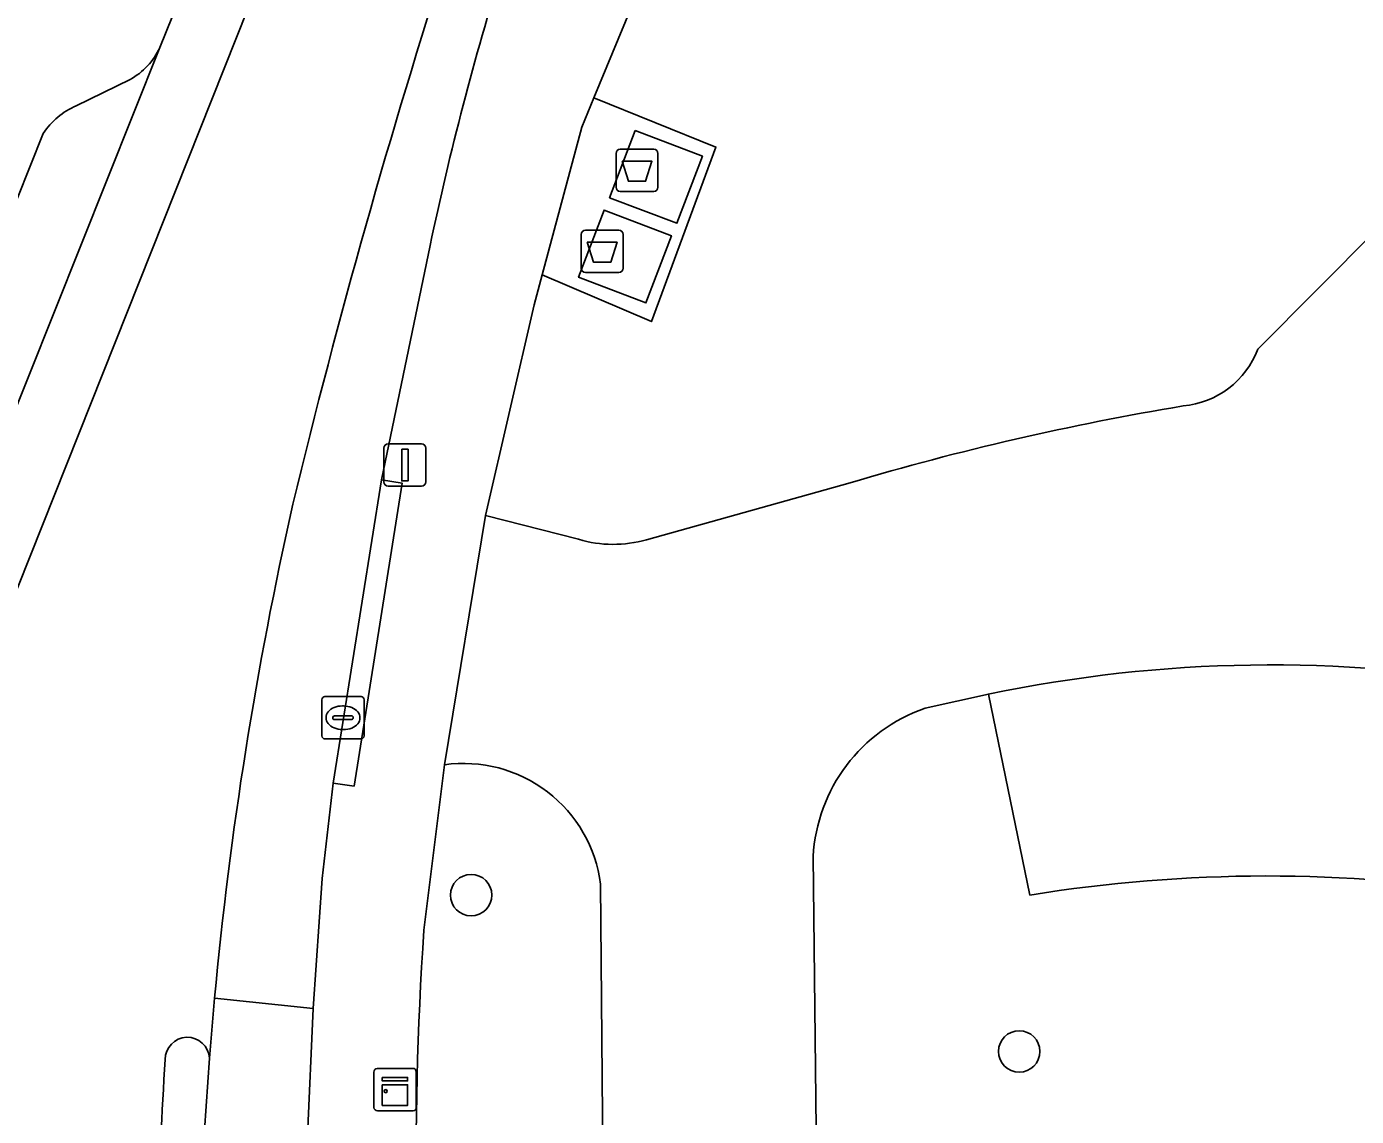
# Model space of a CAD drawing. Extents: x 160023 to 161302, y 384750 to 385707.
# Drawn here: x 160368.97 to 160400.37, y 384842.06 to 384867.8 of the extents above; entities that cross this region are included whole.
import ezdxf

# ---------------------------------------------------------------- set-up
doc = ezdxf.new("R2010")
doc.units = 0
for name, color, linetype in [('IMGEO_Afval_apart_plaats', 7, 'Continuous'), ('IMGEO_Berm_groen', 7, 'Continuous'), ('IMGEO_Boom', 7, 'Continuous'), ('IMGEO_Erf', 7, 'Continuous'), ('IMGEO_Fietspad_open', 7, 'Continuous'), ('IMGEO_Kast', 7, 'Continuous'), ('IMGEO_Kolk', 7, 'Continuous'), ('IMGEO_Lichtmast', 7, 'Continuous'), ('IMGEO_Parkeervlak_open', 7, 'Continuous'), ('IMGEO_Rijbaan_lokaal_open', 7, 'Continuous'), ('IMGEO_Verkeerseiland_groen', 7, 'Continuous'), ('IMGEO_Verkeerseiland_open', 7, 'Continuous'), ('IMGEO_Voetpad_gesloten', 7, 'Continuous'), ('IMGEO_Voetpad_open', 7, 'Continuous')]:
    doc.layers.add(name, color=color, linetype=linetype)

msp = doc.modelspace()

# ---------------------------------------------------------------- linework, layer by layer
at = {"layer": 'IMGEO_Afval_apart_plaats'}
for p, q in [((160382.987, 384864.907), (160383.777, 384864.907)), ((160383.777, 384864.907), (160382.987, 384864.907)), ((160382.887, 384864.007), (160382.887, 384864.807)), ((160382.887, 384864.807), (160382.887, 384864.007)), ((160383.877, 384864.807), (160383.877, 384864.007)), ((160383.877, 384864.007), (160383.877, 384864.807)), ((160383.777, 384863.907), (160382.987, 384863.907)), ((160382.987, 384863.907), (160383.777, 384863.907)), ((160382.164, 384862.993), (160382.954, 384862.993)), ((160382.954, 384862.993), (160382.164, 384862.993)), ((160382.064, 384862.093), (160382.064, 384862.893)), ((160382.064, 384862.893), (160382.064, 384862.093)), ((160383.054, 384862.893), (160383.054, 384862.093)), ((160383.054, 384862.093), (160383.054, 384862.893)), ((160382.954, 384861.993), (160382.164, 384861.993)), ((160382.164, 384861.993), (160382.954, 384861.993))]:
    msp.add_line(p, q, dxfattribs=at)
for points in [[(160383.03, 384864.621), (160383.734, 384864.621), (160383.585, 384864.151), (160383.179, 384864.151), (160383.03, 384864.621)], [(160382.207, 384862.707), (160382.911, 384862.707), (160382.762, 384862.237), (160382.356, 384862.237), (160382.207, 384862.707)]]:
    msp.add_lwpolyline(points, dxfattribs=at)
for centre, start, end in [((160382.987, 384864.807), 90, 180), ((160382.987, 384864.807), 90, 180), ((160383.777, 384864.807), 0, 90), ((160383.777, 384864.807), 360, 90), ((160382.987, 384864.007), 180, 270), ((160382.987, 384864.007), 180, 270), ((160383.777, 384864.007), 270, 0), ((160383.777, 384864.007), 270, 0), ((160382.164, 384862.893), 90, 180), ((160382.164, 384862.893), 90, 180), ((160382.954, 384862.893), 0, 90), ((160382.954, 384862.893), 360, 90), ((160382.164, 384862.093), 180, 270), ((160382.164, 384862.093), 180, 270), ((160382.954, 384862.093), 270, 0), ((160382.954, 384862.093), 270, 0)]:
    msp.add_arc(centre, 0.1, start, end, dxfattribs=at)
at = {"layer": 'IMGEO_Berm_groen'}
for points in [[(160378.835, 384850.364), (160378.35, 384846.454)], [(160382.609, 384837.5), (160382.52, 384847.543)]]:
    msp.add_lwpolyline(points, dxfattribs=at)
for centre, radius, start, end in [((160379.288, 384847.139), 3.257, 7.127, 98.0023), ((160454.392, 384841.183), 76.224, 176.03453, 186.49009)]:
    msp.add_arc(centre, radius, start, end, dxfattribs=at)
at = {"layer": 'IMGEO_Boom'}
for centre in [(160379.464, 384847.284), (160392.408, 384843.591)]:
    msp.add_circle(centre, 0.489, dxfattribs=at)
at = {"layer": 'IMGEO_Erf'}
for points in [[(160425.099, 384915.491), (160424.604, 384915.668), (160422.825, 384911.235), (160407.038, 384917.467), (160408.295, 384920.652), (160406.682, 384921.296), (160404.882, 384922.015), (160403.358, 384918.197), (160394.783, 384896.085), (160382.365, 384866.119), (160385.246, 384864.955), (160383.723, 384860.834), (160381.146, 384861.936), (160380.957, 384861.23), (160379.807, 384856.25), (160382, 384855.691)], [(160398.045, 384860.186), (160402.246, 384864.412), (160404.751, 384873.083), (160405.674, 384875.447), (160395.472, 384879.515), (160405.765, 384905.361), (160405.969, 384905.287)], [(160383.607, 384855.681), (160388.414, 384857.028)]]:
    msp.add_lwpolyline(points, dxfattribs=at)
for centre, radius, start, end in [((160396.086, 384860.925), 2.094, 275.3456, 339.3444), ((160407.07, 384794.016), 65.716, 99.44915, 106.49221), ((160382.821, 384858.436), 2.865, 253.3535, 285.9334)]:
    msp.add_arc(centre, radius, start, end, dxfattribs=at)
at = {"layer": 'IMGEO_Fietspad_open'}
msp.add_lwpolyline([(160375.567, 384840.544), (160375.6, 384841.597), (160375.734, 384844.604), (160373.406, 384844.85), (160373.286, 384843.434), (160373.17, 384841.73), (160373.159, 384835.874), (160373.236, 384834.47), (160373.316, 384833.066), (160373.683, 384828.696), (160373.688, 384828.624), (160374.352, 384828.414)], dxfattribs=at)
at = {"layer": 'IMGEO_Kast'}
for p, q in [((160377.244, 384843.19), (160378.085, 384843.19)), ((160378.085, 384843.19), (160377.244, 384843.19)), ((160377.169, 384842.265), (160377.169, 384843.106)), ((160377.169, 384843.106), (160377.169, 384842.265)), ((160378.169, 384843.115), (160378.169, 384842.274)), ((160378.169, 384842.274), (160378.169, 384843.115)), ((160378.094, 384842.19), (160377.253, 384842.19)), ((160377.253, 384842.19), (160378.094, 384842.19))]:
    msp.add_line(p, q, dxfattribs=at)
for points in [[(160377.364, 384842.98), (160377.964, 384842.98), (160377.964, 384842.895), (160377.364, 384842.895), (160377.364, 384842.98)], [(160377.364, 384842.805), (160377.964, 384842.805), (160377.964, 384842.316), (160377.364, 384842.316), (160377.364, 384842.805)]]:
    msp.add_lwpolyline(points, dxfattribs=at)
msp.add_circle((160377.448, 384842.654), 0.0377, dxfattribs=at)
for centre, start, end in [((160377.247, 384843.112), 92.4484, 184.2845), ((160377.247, 384843.112), 92.4484, 184.2845), ((160378.091, 384843.112), 2.4484, 94.2845), ((160378.091, 384843.112), 2.4484, 94.2845), ((160377.247, 384842.268), 182.4484, 274.2845), ((160377.247, 384842.268), 182.4484, 274.2845), ((160378.091, 384842.268), 272.4484, 4.2845), ((160378.091, 384842.268), 272.4484, 4.2845)]:
    msp.add_arc(centre, 0.0779, start, end, dxfattribs=at)
at = {"layer": 'IMGEO_Kolk'}
for p, q in [((160376.013, 384851.975), (160376.865, 384851.975)), ((160375.938, 384851.049), (160375.938, 384851.901)), ((160376.426, 384851.755), (160376.451, 384851.755)), ((160376.939, 384851.901), (160376.939, 384851.049)), ((160376.197, 384851.469), (160376.197, 384851.481)), ((160376.635, 384851.432), (160376.237, 384851.432)), ((160376.24, 384851.518), (160376.638, 384851.518)), ((160376.681, 384851.481), (160376.681, 384851.469)), ((160376.449, 384851.195), (160376.424, 384851.195)), ((160376.865, 384850.975), (160376.013, 384850.975))]:
    msp.add_line(p, q, dxfattribs=at)
for points in [[(160376.013, 384851.975), (160376.865, 384851.975)], [(160375.938, 384851.049), (160375.938, 384851.901)], [(160376.939, 384851.901), (160376.939, 384851.049)], [(160376.865, 384850.975), (160376.013, 384850.975)]]:
    msp.add_lwpolyline(points, dxfattribs=at)
for centre, radius, start, end in [((160376.015, 384851.899), 0.0765, 91.552, 178.448), ((160376.015, 384851.899), 0.0765, 91.552, 178.448), ((160376.863, 384851.899), 0.0765, 1.552, 88.448), ((160376.863, 384851.899), 0.0765, 1.552, 88.448), ((160376.237, 384851.478), 0.0403, 85.8775, 175.7526), ((160376.234, 384851.468), 0.0366, 178.938, 274.7102), ((160376.638, 384851.475), 0.043, 264.8664, 352.4533), ((160376.642, 384851.48), 0.0386, 1.7309, 96.639), ((160376.015, 384851.051), 0.0765, 181.552, 268.448), ((160376.015, 384851.051), 0.0765, 181.552, 268.448), ((160376.863, 384851.051), 0.0765, 271.552, 358.448), ((160376.863, 384851.051), 0.0765, 271.552, 358.448)]:
    msp.add_arc(centre, radius, start, end, dxfattribs=at)
for centre, major_axis, ratio, start_param, end_param in [((160376.425, 384851.475), (-0.387, 0.002), 0.722429, 4.712389, 7.853982), ((160376.45, 384851.475), (-0.39, 0.002), 0.717154, 1.570796, 4.712389)]:
    msp.add_ellipse(centre, major_axis=major_axis, ratio=ratio, start_param=start_param, end_param=end_param, dxfattribs=at)
at = {"layer": 'IMGEO_Lichtmast'}
for p, q in [((160377.505, 384857.945), (160378.295, 384857.945)), ((160378.295, 384857.945), (160377.505, 384857.945)), ((160377.405, 384857.045), (160377.405, 384857.845)), ((160377.405, 384857.845), (160377.405, 384857.045)), ((160378.395, 384857.845), (160378.395, 384857.045)), ((160378.395, 384857.045), (160378.395, 384857.845)), ((160378.295, 384856.945), (160377.505, 384856.945)), ((160377.505, 384856.945), (160378.295, 384856.945))]:
    msp.add_line(p, q, dxfattribs=at)
msp.add_lwpolyline([(160377.825, 384857.82), (160377.975, 384857.82), (160377.975, 384857.07), (160377.825, 384857.07), (160377.825, 384857.82)], dxfattribs=at)
for centre, start, end in [((160377.505, 384857.845), 90, 180), ((160377.505, 384857.845), 90, 180), ((160378.295, 384857.845), 0, 90), ((160378.295, 384857.845), 360, 90), ((160377.505, 384857.045), 180, 270), ((160377.505, 384857.045), 180, 270), ((160378.295, 384857.045), 270, 0), ((160378.295, 384857.045), 270, 0)]:
    msp.add_arc(centre, 0.1, start, end, dxfattribs=at)
at = {"layer": 'IMGEO_Parkeervlak_open'}
for points in [[(160366.266, 384852.652), (160367.753, 384856.397), (160372.113, 384867.309)], [(160371.41, 384866.556), (160370.141, 384865.93)], [(160369.36, 384865.279), (160366.282, 384857.559), (160365.629, 384855.922)], [(160391.679, 384852.03), (160392.657, 384847.286)]]:
    msp.add_lwpolyline(points, dxfattribs=at)
for centre, radius, start, end in [((160370.63, 384867.988), 1.631, 298.5559, 335.3777), ((160370.83, 384864.31), 1.761, 113.0302, 146.5954), ((160398.364, 384820.213), 32.512, 79.8708, 101.866), ((160398.28, 384812.464), 35.273, 81.0127, 99.1726)]:
    msp.add_arc(centre, radius, start, end, dxfattribs=at)
at = {"layer": 'IMGEO_Rijbaan_lokaal_open'}
msp.add_lwpolyline([(160383.069, 384890.556), (160381.574, 384891.135), (160381.277, 384890.383), (160379.059, 384884.775), (160376.702, 384878.824), (160375.189, 384875.005), (160372.559, 384868.423), (160372.113, 384867.309), (160367.753, 384856.397), (160366.266, 384852.652), (160364.986, 384849.429), (160366.607, 384848.835), (160367.328, 384850.977)], close=True, dxfattribs=at)
for points in [[(160385.258, 384887.528), (160386.013, 384889.416), (160383.069, 384890.556), (160367.328, 384850.977), (160366.607, 384848.835), (160366.376, 384848.149), (160366.304, 384847.937)], [(160402.388, 384863.084), (160402.246, 384864.412), (160398.045, 384860.186)], [(160373.406, 384844.85), (160375.734, 384844.604), (160375.946, 384847.68), (160376.205, 384849.926), (160377.347, 384857.092), (160378.495, 384862.629)], [(160388.414, 384857.028), (160383.607, 384855.681)], [(160382, 384855.691), (160379.807, 384856.25), (160378.835, 384850.364)], [(160390.185, 384851.698), (160391.679, 384852.03)], [(160387.624, 384841.042), (160387.541, 384848.194)], [(160382.52, 384847.543), (160382.609, 384837.5)], [(160373.286, 384843.434), (160373.406, 384844.85)]]:
    msp.add_lwpolyline(points, dxfattribs=at)
for centre, radius, start, end in [((160551.654, 384813.862), 181.483, 162.11192, 166.40591), ((160551.654, 384813.862), 181.483, 162.11192, 166.40591), ((160448.74, 384847.83), 71.787, 162.65872, 168.10306), ((160396.086, 384860.925), 2.094, 275.3456, 339.3444), ((160407.07, 384794.016), 65.716, 99.44915, 106.49221), ((160464.507, 384836.394), 91.492, 167.29373, 174.69698), ((160464.507, 384836.394), 91.492, 167.29373, 174.69698), ((160382.821, 384858.436), 2.865, 253.3535, 285.9334), ((160398.364, 384820.213), 32.512, 79.8708, 101.866), ((160391.476, 384847.974), 3.942, 109.1263, 176.7998), ((160379.288, 384847.139), 3.257, 7.127, 98.0023), ((160372.764, 384843.403), 0.523, 3.36, 180.4765), ((160447.629, 384838.273), 75.562, 176.11031, 181.84228)]:
    msp.add_arc(centre, radius, start, end, dxfattribs=at)
at = {"layer": 'IMGEO_Verkeerseiland_groen'}
for points in [[(160392.657, 384847.286), (160391.679, 384852.03), (160390.185, 384851.698)], [(160387.541, 384848.194), (160387.624, 384841.042)]]:
    msp.add_lwpolyline(points, dxfattribs=at)
for centre, radius, start, end in [((160391.476, 384847.974), 3.942, 109.1263, 176.7998), ((160398.28, 384812.464), 35.273, 81.0127, 99.1726)]:
    msp.add_arc(centre, radius, start, end, dxfattribs=at)
at = {"layer": 'IMGEO_Verkeerseiland_open'}
msp.add_lwpolyline([(160372.106, 384835.844), (160372.26, 384833.372), (160373.316, 384833.066), (160373.236, 384834.47), (160373.159, 384835.874), (160373.17, 384841.73), (160373.286, 384843.434)], dxfattribs=at)
for centre, radius, start, end in [((160372.764, 384843.403), 0.523, 3.36, 180.4765), ((160447.629, 384838.273), 75.562, 176.11031, 181.84228)]:
    msp.add_arc(centre, radius, start, end, dxfattribs=at)
at = {"layer": 'IMGEO_Voetpad_gesloten'}
for points in [[(160383.338, 384865.348), (160382.736, 384863.761), (160384.326, 384863.158), (160384.928, 384864.745)], [(160382.604, 384863.467), (160382.002, 384861.88), (160383.591, 384861.277), (160384.193, 384862.864)]]:
    msp.add_lwpolyline(points, close=True, dxfattribs=at)
at = {"layer": 'IMGEO_Voetpad_open'}
for points in [[(160378.35, 384846.454), (160378.835, 384850.364), (160379.807, 384856.25), (160380.957, 384861.23), (160381.146, 384861.936), (160382.078, 384865.427), (160382.365, 384866.119), (160394.783, 384896.085), (160403.358, 384918.197)], [(160372.113, 384867.309), (160372.559, 384868.423)], [(160370.141, 384865.93), (160371.41, 384866.556)], [(160363.309, 384861.653), (160363.751, 384861.446), (160362.868, 384859.242), (160366.282, 384857.559), (160369.36, 384865.279)], [(160378.495, 384862.629), (160377.347, 384857.092), (160377.84, 384857.014), (160376.7, 384849.862), (160376.205, 384849.926), (160375.946, 384847.68), (160375.734, 384844.604), (160375.6, 384841.597), (160375.567, 384840.544)]]:
    msp.add_lwpolyline(points, dxfattribs=at)
for points in [[(160385.246, 384864.955), (160382.365, 384866.119), (160382.078, 384865.427), (160381.146, 384861.936), (160383.723, 384860.834)], [(160383.338, 384865.348), (160384.928, 384864.745), (160384.326, 384863.158), (160382.736, 384863.761)], [(160382.002, 384861.88), (160382.604, 384863.467), (160384.193, 384862.864), (160383.591, 384861.277)], [(160376.205, 384849.926), (160376.7, 384849.862), (160377.84, 384857.014), (160377.347, 384857.092)]]:
    msp.add_lwpolyline(points, close=True, dxfattribs=at)
for centre, radius, start, end in [((160448.74, 384847.83), 71.787, 162.65872, 168.10306), ((160370.63, 384867.988), 1.631, 298.5559, 335.3777), ((160370.83, 384864.31), 1.761, 113.0302, 146.5954), ((160454.392, 384841.183), 76.224, 176.03453, 186.49009)]:
    msp.add_arc(centre, radius, start, end, dxfattribs=at)

doc.saveas('drawing.dxf')
